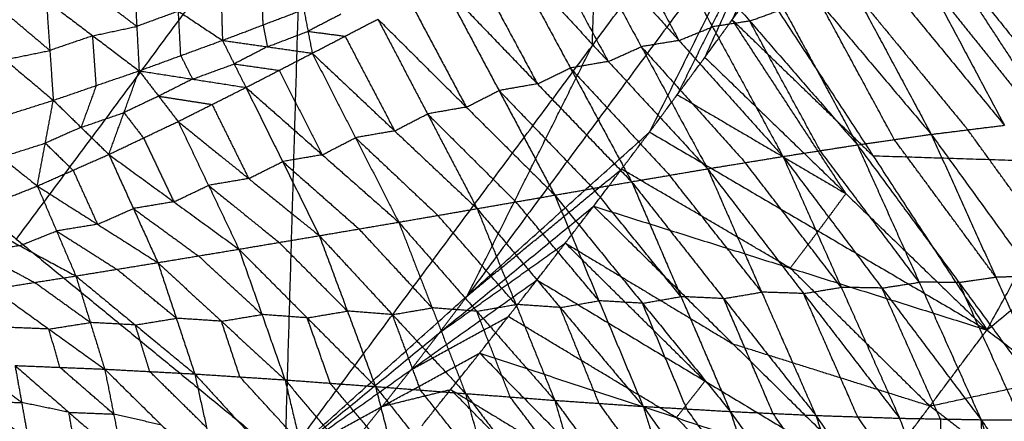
# Model space of a CAD drawing. Header units: millimetres. Extents: x -106 to 110, y -96 to 120.
# Tile 642 of 656: x 76.55 to 85.92, y -51.09 to -47.26. Entities that reach past the tile are written whole.
import ezdxf

# ---------------------------------------------------------------- set-up
doc = ezdxf.new("R2010")
doc.units = ezdxf.units.MM
doc.header["$MEASUREMENT"] = 0
doc.layers.add('Default', color=7, linetype='Continuous', true_color=0x000000)

msp = doc.modelspace()

# ---------------------------------------------------------------- linework, layer by layer
at = {"layer": 'Default'}
for points in [[(79.0779, -51.4493, 12.0172), (79.2465, -45.6709, 10.5669), (79.415, -39.8925, 9.1165)], [(82.1678, -41.7319, 10.5669), (82.0835, -44.6211, 11.292), (81.9993, -47.5103, 12.0172)], [(79.0779, -51.4493, 12.0172), (81.9993, -47.5103, 12.0172), (84.9206, -43.5713, 12.0172)], [(82.5468, -48.3297, 12.4242), (83.7337, -45.9505, 12.2207), (84.9206, -43.5713, 12.0172)], [(83.0734, -47.618, 12.4242), (83.997, -45.5946, 12.2207), (84.9206, -43.5713, 12.0172)], [(84.2572, -45.2365, 12.2207), (83.7953, -46.2482, 12.3225), (83.3335, -47.2599, 12.4242)], [(85.8044, -45.2575, 10.3328), (86.2101, -46.7258, 9.9178), (86.6158, -48.1941, 9.5028)], [(85.8044, -45.2575, 10.3328), (86.5552, -46.6972, 10.0551), (87.306, -48.1369, 9.7773)], [(85.119, -45.3554, 10.0487), (85.8674, -46.7748, 9.7758), (86.6158, -48.1941, 9.5028)], [(84.4444, -45.486, 9.7862), (85.1843, -46.8755, 9.5179), (85.9242, -48.2651, 9.2497)], [(84.4444, -45.486, 9.7862), (85.5301, -46.8401, 9.6445), (86.6158, -48.1941, 9.5028)], [(83.997, -45.5946, 12.2207), (83.4035, -46.7842, 12.3225), (82.8101, -47.9738, 12.4242)], [(79.2465, -45.6709, 10.5669), (77.8825, -47.5099, 10.5669), (76.5186, -49.3489, 10.5669)], [(83.779, -45.6544, 9.5452), (84.5034, -47.003, 9.2825), (85.2278, -48.3516, 9.0198)], [(83.779, -45.6544, 9.5452), (84.8516, -46.9597, 9.3975), (85.9242, -48.2651, 9.2497)], [(83.1212, -45.8583, 9.3239), (83.8231, -47.1552, 9.0684), (84.525, -48.4521, 8.8129)], [(83.1212, -45.8583, 9.3239), (84.1745, -47.105, 9.1719), (85.2278, -48.3516, 9.0198)], [(83.7337, -45.9505, 12.2207), (82.273, -47.92, 12.2207), (80.8123, -49.8895, 12.2207)], [(82.4752, -46.0922, 9.1217), (83.1459, -47.3272, 8.8746), (83.8166, -48.5623, 8.6274)], [(82.4752, -46.0922, 9.1217), (83.5001, -47.2722, 8.9673), (84.525, -48.4521, 8.8129)], [(82.1562, -46.2226, 9.0286), (82.4915, -46.8401, 8.905), (82.8268, -47.4576, 8.7814)], [(81.8371, -46.353, 8.9355), (82.4679, -47.5165, 8.6973), (83.0987, -48.68, 8.4592)], [(81.8371, -46.353, 8.9355), (82.8268, -47.4576, 8.7814), (83.8166, -48.5623, 8.6274)], [(81.523, -46.4942, 8.8498), (81.8383, -47.076, 8.7307), (82.1537, -47.6577, 8.6116)], [(81.2088, -46.6355, 8.7641), (81.7923, -47.7193, 8.5353), (82.3758, -48.8032, 8.3066)], [(81.2088, -46.6355, 8.7641), (82.1537, -47.6577, 8.6116), (83.0987, -48.68, 8.4592)], [(78.4599, -46.7197, 6.3049), (78.4706, -47.088, 6.7231), (78.4812, -47.4564, 7.1413)], [(80.896, -46.7868, 8.684), (81.1877, -47.3287, 8.5696), (81.4795, -47.8706, 8.4553)], [(77.643, -46.9001, 5.9102), (77.6657, -47.3232, 6.3785), (77.6883, -47.7464, 6.8468)], [(77.643, -46.9001, 5.9102), (78.0621, -47.1782, 6.5257), (78.4812, -47.4564, 7.1413)], [(78.8685, -47.3089, 7.2913), (78.8632, -47.1247, 7.0822), (78.8578, -46.9405, 6.8731)], [(80.5831, -46.938, 8.6039), (81.1136, -47.9344, 8.3844), (81.644, -48.9307, 8.1649)], [(80.5831, -46.938, 8.6039), (81.4795, -47.8706, 8.4553), (82.3758, -48.8032, 8.3066)], [(83.0734, -47.618, 12.4242), (83.3335, -47.2599, 12.4242), (83.5937, -46.9018, 12.4242)], [(83.0734, -47.618, 12.4242), (83.3335, -47.2599, 12.4242), (83.5937, -46.9018, 12.4242)], [(83.5937, -46.9018, 12.4242), (84.6757, -48.5587, 13.113), (85.7577, -50.2157, 13.8017)], [(85.1843, -46.8755, 9.5179), (85.7271, -47.5526, 9.4471), (86.27, -48.2296, 9.3763)], [(77.6657, -47.3232, 6.3785), (77.4449, -47.1562, 6.0493), (77.2241, -46.9892, 5.7201)], [(84.5034, -47.003, 9.2825), (85.0397, -47.6557, 9.2086), (85.576, -48.3083, 9.1348)], [(85.5502, -46.9641, 13.0405), (86.0912, -47.7926, 13.3849), (86.6322, -48.6211, 13.7292)], [(85.7577, -50.2157, 13.8017), (86.6322, -48.6211, 13.7292), (87.5067, -47.0264, 13.6568)], [(76.8052, -47.0783, 5.5299), (76.8381, -47.5528, 6.0429), (76.871, -48.0274, 6.5558)], [(76.8052, -47.0783, 5.5299), (77.2468, -47.4123, 6.1884), (77.6883, -47.7464, 6.8468)], [(80.2719, -47.096, 8.5285), (80.5371, -47.5942, 8.4188), (80.8023, -48.0924, 8.309)], [(84.8764, -48.4019, 8.9164), (84.5254, -47.7534, 9.0441), (84.1745, -47.105, 9.1719)], [(76.8381, -47.5528, 6.0429), (76.6087, -47.359, 5.6955), (76.3794, -47.1652, 5.3481)], [(78.0621, -47.1782, 6.5257), (77.8639, -47.2507, 6.4521), (77.6657, -47.3232, 6.3785)], [(78.0848, -47.6014, 6.9941), (78.0734, -47.3898, 6.7599), (78.0621, -47.1782, 6.5257)], [(78.4812, -47.4564, 7.1413), (78.8685, -47.3089, 7.2913), (79.2557, -47.1614, 7.4413)], [(79.2557, -47.1614, 7.4413), (79.2957, -47.3699, 7.8745), (79.3356, -47.5785, 8.3077)], [(79.6082, -47.2077, 7.9472), (79.4519, -47.2888, 7.9108), (79.2957, -47.3699, 7.8745)], [(83.5001, -47.2722, 8.9673), (83.6616, -47.2137, 9.0179), (83.8231, -47.1552, 9.0684)], [(73.9594, -47.2486, 9.1165), (76.5186, -49.3489, 10.5669), (79.0779, -51.4493, 12.0172)], [(75.9535, -47.2521, 5.1662), (76.4123, -47.6397, 5.861), (76.871, -48.0274, 6.5558)], [(77.2468, -47.4123, 6.1884), (77.4562, -47.3678, 6.2834), (77.6657, -47.3232, 6.3785)], [(78.8685, -47.3089, 7.2913), (78.8884, -47.4132, 7.5079), (78.9084, -47.5174, 7.7245)], [(79.3356, -47.5785, 8.3077), (79.6481, -47.4163, 8.3804), (79.9606, -47.254, 8.4531)], [(79.9606, -47.254, 8.4531), (80.4328, -48.1567, 8.2423), (80.9051, -49.0595, 8.0316)], [(79.9606, -47.254, 8.4531), (80.8023, -48.0924, 8.309), (81.644, -48.9307, 8.1649)], [(82.8268, -47.4576, 8.7814), (82.9864, -47.3924, 8.828), (83.1459, -47.3272, 8.8746)], [(83.5001, -47.2722, 8.9673), (83.323, -47.2997, 8.9209), (83.1459, -47.3272, 8.8746)], [(83.3335, -47.2599, 12.4242), (84.0046, -47.9093, 12.7686), (84.6757, -48.5587, 13.113)], [(84.4156, -48.9169, 13.113), (83.8745, -48.0884, 12.7686), (83.3335, -47.2599, 12.4242)], [(84.1708, -48.5072, 8.7202), (83.8355, -47.8897, 8.8437), (83.5001, -47.2722, 8.9673)], [(77.2468, -47.4123, 6.1884), (77.0424, -47.4826, 6.1156), (76.8381, -47.5528, 6.0429)], [(77.2797, -47.8869, 6.7013), (77.2632, -47.6496, 6.4448), (77.2468, -47.4123, 6.1884)], [(78.9084, -47.5174, 7.7245), (79.102, -47.4437, 7.7995), (79.2957, -47.3699, 7.8745)], [(79.2957, -47.3699, 7.8745), (79.4719, -47.3931, 8.1274), (79.6481, -47.4163, 8.3804)], [(79.6481, -47.4163, 8.3804), (79.8842, -47.8676, 8.275), (80.1203, -48.319, 8.1696)], [(77.6883, -47.7464, 6.8468), (78.0848, -47.6014, 6.9941), (78.4812, -47.4564, 7.1413)], [(78.4812, -47.4564, 7.1413), (78.5929, -47.6806, 7.6528), (78.7046, -47.9049, 8.1644)], [(78.4812, -47.4564, 7.1413), (78.9084, -47.5174, 7.7245), (79.3356, -47.5785, 8.3077)], [(80.8123, -49.8895, 12.2207), (81.4058, -48.6999, 12.1189), (81.9993, -47.5103, 12.0172)], [(82.8268, -47.4576, 8.7814), (82.6474, -47.4871, 8.7394), (82.4679, -47.5165, 8.6973)], [(76.4123, -47.6397, 5.861), (76.6252, -47.5963, 5.9519), (76.8381, -47.5528, 6.0429)], [(78.0848, -47.6014, 6.9941), (78.1406, -47.7135, 7.2498), (78.1965, -47.8256, 7.5056)], [(78.9084, -47.5174, 7.7245), (78.7507, -47.599, 7.6887), (78.5929, -47.6806, 7.6528)], [(78.7046, -47.9049, 8.1644), (79.0201, -47.7417, 8.236), (79.3356, -47.5785, 8.3077)], [(79.3356, -47.5785, 8.3077), (79.7472, -48.3835, 8.1052), (80.1588, -49.1885, 7.9026)], [(79.3356, -47.5785, 8.3077), (80.1203, -48.319, 8.1696), (80.9051, -49.0595, 8.0316)], [(82.1537, -47.6577, 8.6116), (82.3108, -47.5871, 8.6545), (82.4679, -47.5165, 8.6973)], [(82.4679, -47.5165, 8.6973), (82.9627, -48.0688, 8.6203), (83.4576, -48.6211, 8.5433)], [(78.1965, -47.8256, 7.5056), (78.3947, -47.7531, 7.5792), (78.5929, -47.6806, 7.6528)], [(78.5929, -47.6806, 7.6528), (78.8065, -47.7112, 7.9444), (79.0201, -47.7417, 8.236)], [(82.1537, -47.6577, 8.6116), (81.973, -47.6885, 8.5735), (81.7923, -47.7193, 8.5353)], [(82.5468, -48.3297, 12.4242), (82.8101, -47.9738, 12.4242), (83.0734, -47.618, 12.4242)], [(82.5468, -48.3297, 12.4242), (82.8101, -47.9738, 12.4242), (83.0734, -47.618, 12.4242)], [(83.0734, -47.618, 12.4242), (84.4156, -48.9169, 13.113), (85.7577, -50.2157, 13.8017)], [(76.871, -48.0274, 6.5558), (77.2797, -47.8869, 6.7013), (77.6883, -47.7464, 6.8468)], [(77.3997, -48.5431, 7.8689), (77.544, -48.1448, 7.3579), (77.6883, -47.7464, 6.8468)], [(77.6883, -47.7464, 6.8468), (77.8737, -47.9878, 7.4328), (78.0591, -48.2292, 8.0188)], [(77.6883, -47.7464, 6.8468), (78.1965, -47.8256, 7.5056), (78.7046, -47.9049, 8.1644)], [(79.0201, -47.7417, 8.236), (79.2259, -48.1442, 8.1348), (79.4317, -48.5467, 8.0335)], [(81.4795, -47.8706, 8.4553), (81.6359, -47.795, 8.4953), (81.7923, -47.7193, 8.5353)], [(81.7923, -47.7193, 8.5353), (82.2648, -48.2305, 8.4591), (82.7373, -48.7416, 8.3829)], [(77.2797, -47.8869, 6.7013), (77.2075, -48.0861, 6.9568), (77.1353, -48.2853, 7.2124)], [(78.1965, -47.8256, 7.5056), (78.0351, -47.9067, 7.4692), (77.8737, -47.9878, 7.4328)], [(81.4795, -47.8706, 8.4553), (81.2965, -47.9025, 8.4198), (81.1136, -47.9344, 8.3844)], [(85.7577, -50.2157, 13.8017), (87.2237, -49.0196, 13.696), (88.6897, -47.8235, 13.5904)], [(78.0591, -48.2292, 8.0188), (78.3818, -48.067, 8.0916), (78.7046, -47.9049, 8.1644)], [(78.7046, -47.9049, 8.1644), (79.0539, -48.6109, 7.9697), (79.4032, -49.317, 7.7751)], [(78.7046, -47.9049, 8.1644), (79.4317, -48.5467, 8.0335), (80.1588, -49.1885, 7.9026)], [(80.8023, -48.0924, 8.309), (80.9579, -48.0134, 8.3467), (81.1136, -47.9344, 8.3844)], [(81.1136, -47.9344, 8.3844), (81.5618, -48.4007, 8.3101), (82.0099, -48.8669, 8.2358)], [(82.8101, -47.9738, 12.4242), (83.6128, -48.4453, 12.7686), (84.4156, -48.9169, 13.113)], [(76.0337, -48.2929, 6.2686), (76.4523, -48.1601, 6.4122), (76.871, -48.0274, 6.5558)], [(76.7187, -48.8437, 7.7115), (76.7948, -48.4356, 7.1337), (76.871, -48.0274, 6.5558)], [(76.871, -48.0274, 6.5558), (77.1353, -48.2853, 7.2124), (77.3997, -48.5431, 7.8689)], [(77.8737, -47.9878, 7.4328), (77.7089, -48.0663, 7.3953), (77.544, -48.1448, 7.3579)], [(77.8737, -47.9878, 7.4328), (78.1278, -48.0274, 7.7622), (78.3818, -48.067, 8.0916)], [(78.3818, -48.067, 8.0916), (78.5565, -48.4201, 7.9942), (78.7311, -48.7731, 7.8969)], [(77.1353, -48.2853, 7.2124), (77.3397, -48.215, 7.2851), (77.544, -48.1448, 7.3579)], [(77.544, -48.1448, 7.3579), (77.6367, -48.2655, 7.6509), (77.7294, -48.3862, 7.9439)], [(80.1203, -48.319, 8.1696), (80.2766, -48.2379, 8.206), (80.4328, -48.1567, 8.2423)], [(80.8023, -48.0924, 8.309), (80.6176, -48.1246, 8.2757), (80.4328, -48.1567, 8.2423)], [(80.4328, -48.1567, 8.2423), (80.8537, -48.5759, 8.1703), (81.2745, -48.9951, 8.0982)], [(77.3997, -48.5431, 7.8689), (77.7294, -48.3862, 7.9439), (78.0591, -48.2292, 8.0188)], [(78.0591, -48.2292, 8.0188), (78.3484, -48.8376, 7.8324), (78.6378, -49.446, 7.6461)], [(78.0591, -48.2292, 8.0188), (78.7311, -48.7731, 7.8969), (79.4032, -49.317, 7.7751)], [(85.2278, -48.3516, 9.0198), (85.576, -48.3083, 9.1348), (85.9242, -48.2651, 9.2497)], [(76.0337, -48.2929, 6.2686), (76.3762, -48.5683, 6.9901), (76.7187, -48.8437, 7.7115)], [(77.1353, -48.2853, 7.2124), (76.9651, -48.3604, 7.173), (76.7948, -48.4356, 7.1337)], [(79.0779, -51.4493, 12.0172), (80.8123, -49.8895, 12.2207), (82.5468, -48.3297, 12.4242)], [(80.1203, -48.319, 8.1696), (79.9338, -48.3512, 8.1374), (79.7472, -48.3835, 8.1052)], [(82.014, -49.0366, 12.4242), (82.2804, -48.6831, 12.4242), (82.5468, -48.3297, 12.4242)], [(82.014, -49.0366, 12.4242), (82.2804, -48.6831, 12.4242), (82.5468, -48.3297, 12.4242)], [(82.5468, -48.3297, 12.4242), (84.1523, -49.2727, 13.113), (85.7577, -50.2157, 13.8017)], [(84.525, -48.4521, 8.8129), (84.8764, -48.4019, 8.9164), (85.2278, -48.3516, 9.0198)], [(85.2278, -48.3516, 9.0198), (85.842, -49.712, 9.2097), (86.4562, -51.0724, 9.3997)], [(85.2278, -48.3516, 9.0198), (86.2089, -49.7082, 9.3362), (87.19, -51.0648, 9.6526)], [(86.5571, -49.6649, 9.4512), (86.0665, -48.9866, 9.293), (85.576, -48.3083, 9.1348)], [(76.3762, -48.5683, 6.9901), (76.5855, -48.5019, 7.0619), (76.7948, -48.4356, 7.1337)], [(76.7948, -48.4356, 7.1337), (76.927, -48.5645, 7.4619), (77.0592, -48.6934, 7.7902)], [(77.7294, -48.3862, 7.9439), (77.8741, -48.6904, 7.8507), (78.0188, -48.9946, 7.7575)], [(79.4317, -48.5467, 8.0335), (79.5894, -48.4651, 8.0693), (79.7472, -48.3835, 8.1052)], [(79.7472, -48.3835, 8.1052), (80.1396, -48.7538, 8.0361), (80.5319, -49.124, 7.9671)], [(83.8166, -48.5623, 8.6274), (84.1708, -48.5072, 8.7202), (84.525, -48.4521, 8.8129)], [(84.525, -48.4521, 8.8129), (85.1135, -49.7613, 8.9883), (85.7019, -51.0706, 9.1637)], [(84.525, -48.4521, 8.8129), (85.4906, -49.7623, 9.1063), (86.4562, -51.0724, 9.3997)], [(85.842, -49.712, 9.2097), (85.3592, -49.057, 9.0631), (84.8764, -48.4019, 8.9164)], [(76.7187, -48.8437, 7.7115), (77.0592, -48.6934, 7.7902), (77.3997, -48.5431, 7.8689)], [(77.3997, -48.5431, 7.8689), (77.633, -49.0585, 7.6915), (77.8664, -49.5739, 7.514)], [(77.3997, -48.5431, 7.8689), (78.0188, -48.9946, 7.7575), (78.6378, -49.446, 7.6461)], [(79.4317, -48.5467, 8.0335), (79.2428, -48.5788, 8.0016), (79.0539, -48.6109, 7.9697)], [(85.1135, -49.7613, 8.9883), (84.6421, -49.1343, 8.8542), (84.1708, -48.5072, 8.7202)], [(78.7311, -48.7731, 7.8969), (78.8925, -48.692, 7.9333), (79.0539, -48.6109, 7.9697)], [(79.0539, -48.6109, 7.9697), (79.4175, -48.9319, 7.9043), (79.781, -49.2528, 7.8389)], [(83.0987, -48.68, 8.4592), (83.4576, -48.6211, 8.5433), (83.8166, -48.5623, 8.6274)], [(84.3716, -49.8094, 8.7853), (83.9146, -49.2153, 8.6643), (83.4576, -48.6211, 8.5433)], [(83.8166, -48.5623, 8.6274), (84.3716, -49.8094, 8.7853), (84.9267, -51.0566, 8.9432)], [(83.8166, -48.5623, 8.6274), (84.7592, -49.8164, 8.8955), (85.7019, -51.0706, 9.1637)], [(86.6322, -48.6211, 13.7292), (85.654, -48.5899, 13.4211), (84.6757, -48.5587, 13.113)], [(77.0592, -48.6934, 7.7902), (77.1759, -48.9511, 7.7015), (77.2925, -49.2088, 7.6128)], [(80.8123, -49.8895, 12.2207), (81.5464, -49.2863, 12.3225), (82.2804, -48.6831, 12.4242)], [(83.8858, -49.6262, 13.113), (83.0831, -49.1547, 12.7686), (82.2804, -48.6831, 12.4242)], [(82.3758, -48.8032, 8.3066), (82.7373, -48.7416, 8.3829), (83.0987, -48.68, 8.4592)], [(83.0987, -48.68, 8.4592), (83.6137, -49.8551, 8.5973), (84.1288, -51.0301, 8.7354)], [(83.0987, -48.68, 8.4592), (84.0127, -49.8683, 8.7012), (84.9267, -51.0566, 8.9432)], [(78.7311, -48.7731, 7.8969), (78.5398, -48.8054, 7.8647), (78.3484, -48.8376, 7.8324)], [(81.644, -48.9307, 8.1649), (82.0099, -48.8669, 8.2358), (82.3758, -48.8032, 8.3066)], [(82.3758, -48.8032, 8.3066), (82.8456, -49.8978, 8.4231), (83.3153, -50.9923, 8.5397)], [(82.3758, -48.8032, 8.3066), (83.2523, -49.9167, 8.521), (84.1288, -51.0301, 8.7354)], [(83.6137, -49.8551, 8.5973), (83.1755, -49.2983, 8.4901), (82.7373, -48.7416, 8.3829)], [(76.017, -49.1249, 7.5457), (76.3678, -48.9843, 7.6286), (76.7187, -48.8437, 7.7115)], [(76.7187, -48.8437, 7.7115), (76.9022, -49.2723, 7.5441), (77.0856, -49.7009, 7.3766)], [(76.7187, -48.8437, 7.7115), (77.2925, -49.2088, 7.6128), (77.8664, -49.5739, 7.514)], [(78.0188, -48.9946, 7.7575), (78.1836, -48.9161, 7.795), (78.3484, -48.8376, 7.8324)], [(78.3484, -48.8376, 7.8324), (78.6845, -49.1096, 7.7715), (79.0205, -49.3815, 7.7106)], [(82.8456, -49.8978, 8.4231), (82.4277, -49.3824, 8.3294), (82.0099, -48.8669, 8.2358)], [(84.4156, -48.9169, 13.113), (84.2839, -49.0948, 13.113), (84.1523, -49.2727, 13.113)], [(78.0188, -48.9946, 7.7575), (77.8259, -49.0265, 7.7245), (77.633, -49.0585, 7.6915)], [(80.9051, -49.0595, 8.0316), (81.2745, -48.9951, 8.0982), (81.644, -48.9307, 8.1649)], [(82.0651, -49.9374, 8.2589), (81.6698, -49.4662, 8.1786), (81.2745, -48.9951, 8.0982)], [(81.644, -48.9307, 8.1649), (82.0651, -49.9374, 8.2589), (82.4861, -50.944, 8.3528)], [(81.644, -48.9307, 8.1649), (82.4796, -49.9615, 8.3523), (83.3153, -50.9923, 8.5397)], [(77.2925, -49.2088, 7.6128), (77.4628, -49.1336, 7.6521), (77.633, -49.0585, 7.6915)], [(77.633, -49.0585, 7.6915), (77.9426, -49.2842, 7.6357), (78.2521, -49.5099, 7.58)], [(79.0779, -51.4493, 12.0172), (80.5459, -50.243, 12.2207), (82.014, -49.0366, 12.4242)], [(80.1588, -49.1885, 7.9026), (80.5319, -49.124, 7.9671), (80.9051, -49.0595, 8.0316)], [(80.9051, -49.0595, 8.0316), (81.2747, -49.9727, 8.1023), (81.6443, -50.886, 8.173)], [(80.9051, -49.0595, 8.0316), (81.6956, -50.0017, 8.1922), (82.4861, -50.944, 8.3528)], [(81.4749, -49.7389, 12.4242), (81.7444, -49.3878, 12.4242), (82.014, -49.0366, 12.4242)], [(81.4749, -49.7389, 12.4242), (81.7444, -49.3878, 12.4242), (82.014, -49.0366, 12.4242)], [(82.014, -49.0366, 12.4242), (83.3435, -50.3512, 13.1251), (84.673, -51.6658, 13.8259)], [(82.014, -49.0366, 12.4242), (83.8858, -49.6262, 13.113), (85.7577, -50.2157, 13.8017)], [(76.017, -49.1249, 7.5457), (76.5513, -49.4129, 7.4611), (77.0856, -49.7009, 7.3766)], [(79.4032, -49.317, 7.7751), (79.781, -49.2528, 7.8389), (80.1588, -49.1885, 7.9026)], [(80.1588, -49.1885, 7.9026), (80.477, -50.0051, 7.9507), (80.7953, -50.8216, 7.9988)], [(80.1588, -49.1885, 7.9026), (80.9015, -50.0373, 8.0378), (81.6443, -50.886, 8.173)], [(81.2747, -49.9727, 8.1023), (80.9033, -49.5484, 8.0347), (80.5319, -49.124, 7.9671)], [(76.5513, -49.4129, 7.4611), (76.7267, -49.3426, 7.5026), (76.9022, -49.2723, 7.5441)], [(77.2925, -49.2088, 7.6128), (77.0973, -49.2406, 7.5784), (76.9022, -49.2723, 7.5441)], [(76.9022, -49.2723, 7.5441), (77.1891, -49.4548, 7.4947), (77.476, -49.6374, 7.4453)], [(80.477, -50.0051, 7.9507), (80.129, -49.6289, 7.8948), (79.781, -49.2528, 7.8389)], [(84.1523, -49.2727, 13.113), (84.0191, -49.4494, 13.113), (83.8858, -49.6262, 13.113)], [(78.6378, -49.446, 7.6461), (79.0205, -49.3815, 7.7106), (79.4032, -49.317, 7.7751)], [(79.6705, -50.0358, 7.8016), (79.3455, -49.7087, 7.7561), (79.0205, -49.3815, 7.7106)], [(79.4032, -49.317, 7.7751), (79.6705, -50.0358, 7.8016), (79.9379, -50.7546, 7.8282)], [(79.4032, -49.317, 7.7751), (80.0993, -50.0693, 7.8869), (80.7953, -50.8216, 7.9988)], [(80.5459, -50.243, 12.2207), (81.1452, -49.8154, 12.3225), (81.7444, -49.3878, 12.4242)], [(81.7444, -49.3878, 12.4242), (82.544, -49.8695, 12.7746), (83.3435, -50.3512, 13.1251)], [(83.074, -50.7024, 13.1251), (82.4092, -50.0451, 12.7746), (81.7444, -49.3878, 12.4242)], [(76.5513, -49.4129, 7.4611), (76.3544, -49.4438, 7.4256), (76.1575, -49.4748, 7.3901)], [(76.1575, -49.4748, 7.3901), (76.4247, -49.6188, 7.3478), (76.6918, -49.7628, 7.3056)], [(77.8664, -49.5739, 7.514), (78.2521, -49.5099, 7.58), (78.6378, -49.446, 7.6461)], [(78.6378, -49.446, 7.6461), (78.8573, -50.0685, 7.6533), (79.0768, -50.6909, 7.6605)], [(78.6378, -49.446, 7.6461), (79.2878, -50.1003, 7.7371), (79.9379, -50.7546, 7.8282)], [(77.0856, -49.7009, 7.3766), (77.476, -49.6374, 7.4453), (77.8664, -49.5739, 7.514)], [(77.8664, -49.5739, 7.514), (78.0421, -50.1042, 7.5045), (78.2178, -50.6346, 7.495)], [(77.8664, -49.5739, 7.514), (78.4716, -50.1324, 7.5872), (79.0768, -50.6909, 7.6605)], [(78.8573, -50.0685, 7.6533), (78.5547, -49.7892, 7.6166), (78.2521, -49.5099, 7.58)], [(78.0421, -50.1042, 7.5045), (77.7591, -49.8708, 7.4749), (77.476, -49.6374, 7.4453)], [(83.8858, -49.6262, 13.113), (84.5506, -50.2835, 13.4634), (85.2154, -50.9408, 13.8138)], [(76.2981, -49.8246, 7.2345), (76.6918, -49.7628, 7.3056), (77.0856, -49.7009, 7.3766)], [(77.223, -50.1449, 7.3536), (76.9574, -49.9538, 7.3296), (76.6918, -49.7628, 7.3056)], [(77.0856, -49.7009, 7.3766), (77.223, -50.1449, 7.3536), (77.3603, -50.5889, 7.3305)], [(77.0856, -49.7009, 7.3766), (77.6517, -50.1677, 7.4358), (78.2178, -50.6346, 7.495)], [(79.0779, -51.4493, 12.0172), (80.2764, -50.5941, 12.2207), (81.4749, -49.7389, 12.4242)], [(80.9298, -50.4365, 12.4242), (81.2024, -50.0877, 12.4242), (81.4749, -49.7389, 12.4242)], [(80.9298, -50.4365, 12.4242), (81.2024, -50.0877, 12.4242), (81.4749, -49.7389, 12.4242)], [(81.4749, -49.7389, 12.4242), (83.074, -50.7024, 13.1251), (84.673, -51.6658, 13.8259)], [(84.7592, -49.8164, 8.8955), (84.9364, -49.7889, 8.9419), (85.1135, -49.7613, 8.9883)], [(85.4906, -49.7623, 9.1063), (85.302, -49.7618, 9.0473), (85.1135, -49.7613, 8.9883)], [(85.4906, -49.7623, 9.1063), (85.6663, -49.7371, 9.158), (85.842, -49.712, 9.2097)], [(86.079, -51.0715, 9.2817), (85.7848, -50.4169, 9.194), (85.4906, -49.7623, 9.1063)], [(86.2089, -49.7082, 9.3362), (86.0254, -49.7101, 9.273), (85.842, -49.712, 9.2097)], [(76.2981, -49.8246, 7.2345), (76.8292, -50.2068, 7.2825), (77.3603, -50.5889, 7.3305)], [(83.2523, -49.9167, 8.521), (83.433, -49.8859, 8.5591), (83.6137, -49.8551, 8.5973)], [(84.0127, -49.8683, 8.7012), (83.8132, -49.8617, 8.6493), (83.6137, -49.8551, 8.5973)], [(84.0127, -49.8683, 8.7012), (84.1921, -49.8389, 8.7433), (84.3716, -49.8094, 8.7853)], [(84.7592, -49.8164, 8.8955), (84.5654, -49.8129, 8.8404), (84.3716, -49.8094, 8.7853)], [(85.3143, -51.0636, 9.0534), (85.0368, -50.44, 8.9745), (84.7592, -49.8164, 8.8955)], [(80.5459, -50.243, 12.2207), (80.6791, -50.0662, 12.2207), (80.8123, -49.8895, 12.2207)], [(81.6956, -50.0017, 8.1922), (81.8803, -49.9696, 8.2255), (82.0651, -49.9374, 8.2589)], [(82.4796, -49.9615, 8.3523), (82.2724, -49.9494, 8.3056), (82.0651, -49.9374, 8.2589)], [(82.4796, -49.9615, 8.3523), (82.6626, -49.9296, 8.3877), (82.8456, -49.8978, 8.4231)], [(83.2523, -49.9167, 8.521), (83.0489, -49.9072, 8.4721), (82.8456, -49.8978, 8.4231)], [(83.722, -51.0112, 8.6375), (83.4872, -50.4639, 8.5793), (83.2523, -49.9167, 8.521)], [(84.5277, -51.0433, 8.8393), (84.2702, -50.4558, 8.7703), (84.0127, -49.8683, 8.7012)], [(79.2878, -50.1003, 7.7371), (79.4792, -50.0681, 7.7694), (79.6705, -50.0358, 7.8016)], [(80.0993, -50.0693, 7.8869), (79.8849, -50.0526, 7.8443), (79.6705, -50.0358, 7.8016)], [(80.0993, -50.0693, 7.8869), (80.2881, -50.0372, 7.9188), (80.477, -50.0051, 7.9507)], [(80.9015, -50.0373, 8.0378), (80.6893, -50.0212, 7.9943), (80.477, -50.0051, 7.9507)], [(80.9015, -50.0373, 8.0378), (81.0881, -50.005, 8.0701), (81.2747, -49.9727, 8.1023)], [(81.2198, -50.8538, 8.0859), (81.0607, -50.4455, 8.0619), (80.9015, -50.0373, 8.0378)], [(81.6956, -50.0017, 8.1922), (81.4851, -49.9872, 8.1472), (81.2747, -49.9727, 8.1023)], [(82.0652, -50.915, 8.2629), (81.8804, -50.4584, 8.2275), (81.6956, -50.0017, 8.1922)], [(82.9007, -50.9682, 8.4462), (82.6902, -50.4649, 8.3993), (82.4796, -49.9615, 8.3523)], [(77.6517, -50.1677, 7.4358), (77.8469, -50.136, 7.4702), (78.0421, -50.1042, 7.5045)], [(78.4716, -50.1324, 7.5872), (78.2569, -50.1183, 7.5459), (78.0421, -50.1042, 7.5045)], [(78.4716, -50.1324, 7.5872), (78.6645, -50.1004, 7.6202), (78.8573, -50.0685, 7.6533)], [(78.6473, -50.6627, 7.5777), (78.5595, -50.3976, 7.5825), (78.4716, -50.1324, 7.5872)], [(79.2878, -50.1003, 7.7371), (79.0726, -50.0844, 7.6952), (78.8573, -50.0685, 7.6533)], [(79.5073, -50.7228, 7.7443), (79.3976, -50.4116, 7.7407), (79.2878, -50.1003, 7.7371)], [(80.3666, -50.7881, 7.9135), (80.2329, -50.4287, 7.9002), (80.0993, -50.0693, 7.8869)], [(80.2764, -50.5941, 12.2207), (80.7394, -50.3409, 12.3225), (81.2024, -50.0877, 12.4242)], [(82.8014, -51.0511, 13.1251), (82.0019, -50.5694, 12.7746), (81.2024, -50.0877, 12.4242)], [(76.8292, -50.2068, 7.2825), (76.6158, -50.1982, 7.2419), (76.4024, -50.1896, 7.2013)], [(76.8292, -50.2068, 7.2825), (77.0261, -50.1758, 7.318), (77.223, -50.1449, 7.3536)], [(76.9336, -50.5717, 7.2493), (76.8814, -50.3893, 7.2659), (76.8292, -50.2068, 7.2825)], [(77.6517, -50.1677, 7.4358), (77.4374, -50.1563, 7.3947), (77.223, -50.1449, 7.3536)], [(77.7891, -50.6117, 7.4128), (77.7204, -50.3897, 7.4243), (77.6517, -50.1677, 7.4358)], [(84.673, -51.6658, 13.8259), (85.2154, -50.9408, 13.8138), (85.7577, -50.2157, 13.8017)], [(85.7577, -50.2157, 13.8017), (86.3729, -50.6899, 13.7278), (86.9881, -51.164, 13.654)], [(80.2764, -50.5941, 12.2207), (80.4112, -50.4185, 12.2207), (80.5459, -50.243, 12.2207)], [(85.2154, -50.9408, 13.8138), (84.2794, -50.646, 13.4694), (83.3435, -50.3512, 13.1251)], [(79.0779, -51.4493, 12.0172), (80.0039, -50.9429, 12.2207), (80.9298, -50.4365, 12.4242)], [(80.3785, -51.1292, 12.4242), (80.6542, -50.7828, 12.4242), (80.9298, -50.4365, 12.4242)], [(80.3785, -51.1292, 12.4242), (80.6542, -50.7828, 12.4242), (80.9298, -50.4365, 12.4242)], [(80.9298, -50.4365, 12.4242), (82.1866, -51.7144, 13.1151), (83.4434, -52.9923, 13.8059)], [(80.9298, -50.4365, 12.4242), (82.8014, -51.0511, 13.1251), (84.673, -51.6658, 13.8259)], [(75.658, -50.5317, 7.008), (76.1453, -50.8955, 7.1731), (76.6327, -51.2594, 7.3382)], [(76.5697, -50.907, 7.2532), (76.326, -50.7251, 7.1706), (76.0824, -50.5431, 7.088)], [(76.5068, -50.5546, 7.1681), (76.5697, -50.907, 7.2532), (76.6327, -51.2594, 7.3382)], [(76.5068, -50.5546, 7.1681), (76.9336, -50.5717, 7.2493), (77.3603, -50.5889, 7.3305)], [(76.5068, -50.5546, 7.1681), (77.0192, -51.0001, 7.3624), (77.5316, -51.4456, 7.5567)], [(77.446, -51.0172, 7.4436), (77.1898, -50.7945, 7.3464), (76.9336, -50.5717, 7.2493)], [(77.3603, -50.5889, 7.3305), (77.446, -51.0172, 7.4436), (77.5316, -51.4456, 7.5567)], [(77.3603, -50.5889, 7.3305), (77.7891, -50.6117, 7.4128), (78.2178, -50.6346, 7.495)], [(77.3603, -50.5889, 7.3305), (77.9011, -51.1223, 7.5584), (78.4419, -51.6557, 7.7862)], [(80.0039, -50.9429, 12.2207), (80.1401, -50.7685, 12.2207), (80.2764, -50.5941, 12.2207)], [(78.3299, -51.1451, 7.6406), (78.0595, -50.8784, 7.5267), (77.7891, -50.6117, 7.4128)], [(78.2178, -50.6346, 7.495), (78.3299, -51.1451, 7.6406), (78.4419, -51.6557, 7.7862)], [(78.2178, -50.6346, 7.495), (78.6473, -50.6627, 7.5777), (79.0768, -50.6909, 7.6605)], [(78.2178, -50.6346, 7.495), (78.79, -51.2603, 7.7603), (79.3622, -51.886, 8.0255)], [(79.2195, -51.2884, 7.843), (78.9334, -50.9756, 7.7104), (78.6473, -50.6627, 7.5777)], [(79.0768, -50.6909, 7.6605), (79.2195, -51.2884, 7.843), (79.3622, -51.886, 8.0255)], [(79.0768, -50.6909, 7.6605), (79.5073, -50.7228, 7.7443), (79.9379, -50.7546, 7.8282)], [(79.0768, -50.6909, 7.6605), (79.6846, -51.4108, 7.9678), (80.2924, -52.1306, 8.2751)], [(83.074, -50.7024, 13.1251), (82.9377, -50.8767, 13.1251), (82.8014, -51.0511, 13.1251)], [(85.2154, -50.9408, 13.8138), (85.7942, -50.8153, 13.7708), (86.3729, -50.6899, 13.7278)], [(80.1151, -51.4426, 8.0517), (79.8112, -51.0827, 7.898), (79.5073, -50.7228, 7.7443)], [(79.9379, -50.7546, 7.8282), (80.1151, -51.4426, 8.0517), (80.2924, -52.1306, 8.2751)], [(79.9379, -50.7546, 7.8282), (80.3666, -50.7881, 7.9135), (80.7953, -50.8216, 7.9988)], [(79.9379, -50.7546, 7.8282), (80.5822, -51.5676, 8.1811), (81.2265, -52.3806, 8.5341)], [(80.0039, -50.9429, 12.2207), (80.329, -50.8628, 12.3225), (80.6542, -50.7828, 12.4242)], [(81.0109, -51.6011, 8.2664), (80.6887, -51.1946, 8.09), (80.3666, -50.7881, 7.9135)], [(80.6542, -50.7828, 12.4242), (81.4204, -51.2486, 12.7697), (82.1866, -51.7144, 13.1151)], [(81.911, -52.0607, 13.1151), (81.2826, -51.4218, 12.7697), (80.6542, -50.7828, 12.4242)], [(80.7953, -50.8216, 7.9988), (81.0109, -51.6011, 8.2664), (81.2265, -52.3806, 8.5341)], [(80.7953, -50.8216, 7.9988), (81.2198, -50.8538, 8.0859), (81.6443, -50.886, 8.173)], [(80.7953, -50.8216, 7.9988), (81.4762, -51.7239, 8.3997), (82.1572, -52.6263, 8.8007)], [(81.9007, -51.7561, 8.4868), (81.5603, -51.305, 8.2864), (81.2198, -50.8538, 8.0859)], [(81.6443, -50.886, 8.173), (81.9007, -51.7561, 8.4868), (82.1572, -52.6263, 8.8007)], [(81.6443, -50.886, 8.173), (82.0652, -50.915, 8.2629), (82.4861, -50.944, 8.3528)], [(81.6443, -50.886, 8.173), (82.365, -51.8731, 8.6239), (83.0857, -52.8603, 9.0749)], [(76.1453, -50.8955, 7.1731), (76.3575, -50.9013, 7.2131), (76.5697, -50.907, 7.2532)], [(77.0192, -51.0001, 7.3624), (76.7945, -50.9536, 7.3078), (76.5697, -50.907, 7.2532)], [(79.7282, -51.2892, 12.2207), (79.866, -51.116, 12.2207), (80.0039, -50.9429, 12.2207)], [(82.7859, -51.9022, 8.7139), (82.4256, -51.4086, 8.4884), (82.0652, -50.915, 8.2629)], [(82.4861, -50.944, 8.3528), (82.7859, -51.9022, 8.7139), (83.0857, -52.8603, 9.0749)], [(82.4861, -50.944, 8.3528), (82.9007, -50.9682, 8.4462), (83.3153, -50.9923, 8.5397)], [(82.4861, -50.944, 8.3528), (83.2443, -52.0094, 8.8536), (84.0024, -53.0748, 9.3545)], [(83.6588, -52.0336, 8.9471), (83.2798, -51.5009, 8.6967), (82.9007, -50.9682, 8.4462)], [(85.8306, -51.4149, 13.7399), (85.523, -51.1778, 13.7769), (85.2154, -50.9408, 13.8138)], [(77.0821, -51.3525, 7.4475), (77.0507, -51.1763, 7.4049), (77.0192, -51.0001, 7.3624)], [(77.0192, -51.0001, 7.3624), (77.2326, -51.0087, 7.403), (77.446, -51.0172, 7.4436)], [(77.9011, -51.1223, 7.5584), (77.6735, -51.0698, 7.501), (77.446, -51.0172, 7.4436)], [(82.8014, -51.0511, 13.1251), (83.4298, -51.6901, 13.4705), (84.0582, -52.3291, 13.8159)], [(83.3153, -50.9923, 8.5397), (83.6588, -52.0336, 8.9471), (84.0024, -53.0748, 9.3545)], [(83.3153, -50.9923, 8.5397), (83.722, -51.0112, 8.6375), (84.1288, -51.0301, 8.7354)], [(83.3153, -50.9923, 8.5397), (84.1093, -52.1288, 9.0894), (84.9034, -53.2653, 9.6391)], [(84.5161, -52.1477, 9.1873), (84.1191, -51.5795, 8.9124), (83.722, -51.0112, 8.6375)], [(84.1288, -51.0301, 8.7354), (84.5161, -52.1477, 9.1873), (84.9034, -53.2653, 9.6391)], [(84.1288, -51.0301, 8.7354), (84.5277, -51.0433, 8.8393), (84.9267, -51.0566, 8.9432)], [(84.1288, -51.0301, 8.7354), (84.9562, -52.229, 9.3318), (85.7837, -53.4279, 9.9283)], [(85.3552, -52.2422, 9.4357), (84.9414, -51.6428, 9.1375), (84.5277, -51.0433, 8.8393)], [(84.9267, -51.0566, 8.9432), (85.3143, -51.0636, 9.0534), (85.7019, -51.0706, 9.1637)], [(84.9267, -51.0566, 8.9432), (85.3552, -52.2422, 9.4357), (85.7837, -53.4279, 9.9283)], [(85.3143, -51.0636, 9.0534), (85.3347, -51.6529, 9.2446), (85.3552, -52.2422, 9.4357)], [(85.7019, -51.0706, 9.1637), (85.7428, -52.2492, 9.546), (85.7837, -53.4279, 9.9283)], [(85.7019, -51.0706, 9.1637), (86.079, -51.0715, 9.2817), (86.4562, -51.0724, 9.3997)], [(85.7019, -51.0706, 9.1637), (86.1328, -52.4699, 9.7536), (86.5637, -53.8692, 10.3435)], [(85.7019, -51.0706, 9.1637), (86.4384, -52.1354, 9.6997), (87.1748, -53.2003, 10.2357)]]:
    msp.add_open_spline(points, degree=2, dxfattribs=at)

doc.saveas('drawing.dxf')
